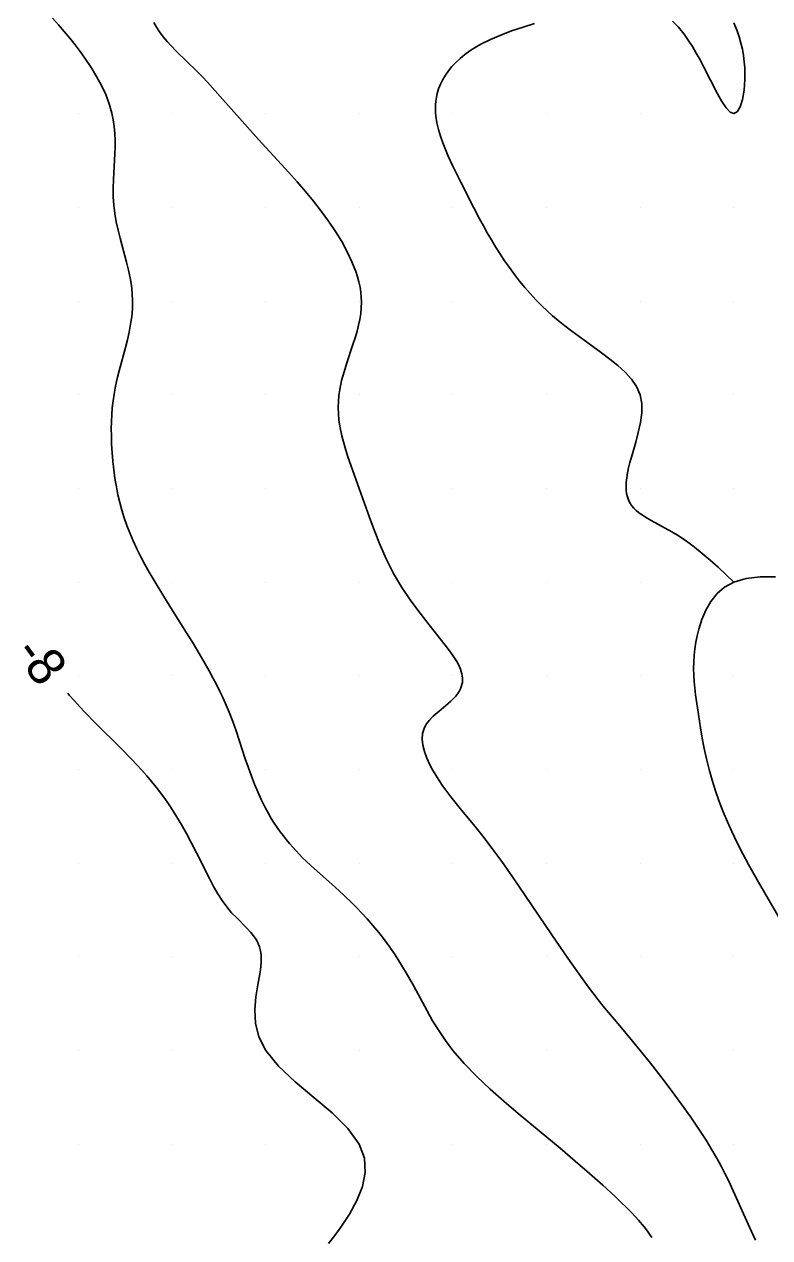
# Model space of a CAD drawing. Extents: x 2602990 to 2605851, y 618069 to 619180.
# Drawn here: x 2604562.1 to 2604601.9, y 618505 to 618569.8 of the extents above; entities that cross this region are included whole.
import ezdxf

# ---------------------------------------------------------------- set-up
doc = ezdxf.new("R2010")
doc.units = 0
for name, color, linetype in [('Default', 7, 'Continuous'), ('DTM Contours Minor', 7, 'Continuous'), ('DTM Contours Minor Text', 7, 'Continuous'), ('Exist DTM Scan Elevation Point', 7, 'Continuous')]:
    doc.layers.add(name, color=color, linetype=linetype)

# ---------------------------------------------------------------- blocks, each defined once
blk = doc.blocks.new('POINT_DISPLAY')
at = {"layer": 'Default'}
blk.add_line((0, 0), (0, 0), dxfattribs=at)

msp = doc.modelspace()

# ---------------------------------------------------------------- linework, layer by layer
at = {"layer": 'DTM Contours Minor'}
for points in [[(2604563.606, 618570.092), (2604563.93, 618569.737), (2604564.241, 618569.382), (2604564.537, 618569.026), (2604564.82, 618568.669), (2604565.09, 618568.311), (2604565.348, 618567.952), (2604565.67, 618567.471), (2604565.966, 618566.988), (2604566.23, 618566.502), (2604566.458, 618566.014), (2604566.646, 618565.524), (2604566.788, 618565.032), (2604566.862, 618564.672), (2604566.912, 618564.31), (2604566.942, 618563.948), (2604566.955, 618563.584), (2604566.955, 618563.219), (2604566.944, 618562.852), (2604566.868, 618561.48), (2604566.853, 618561.022), (2604566.856, 618560.564), (2604566.882, 618560.109), (2604566.936, 618559.667), (2604567.015, 618559.227), (2604567.112, 618558.789), (2604567.221, 618558.353), (2604567.566, 618557.069), (2604567.667, 618556.654), (2604567.755, 618556.239), (2604567.824, 618555.825), (2604567.872, 618555.411), (2604567.892, 618554.998), (2604567.882, 618554.584), (2604567.845, 618554.17), (2604567.784, 618553.757), (2604567.704, 618553.342), (2604567.61, 618552.928), (2604567.505, 618552.513), (2604567.175, 618551.279), (2604567.072, 618550.866), (2604566.98, 618550.451), (2604566.902, 618550.034), (2604566.848, 618549.669), (2604566.808, 618549.302), (2604566.78, 618548.933), (2604566.762, 618548.561), (2604566.755, 618548.187), (2604566.757, 618547.81), (2604566.77, 618547.359), (2604566.794, 618546.905), (2604566.832, 618546.448), (2604566.882, 618545.99), (2604566.946, 618545.533), (2604567.024, 618545.077), (2604567.109, 618544.66), (2604567.207, 618544.245), (2604567.319, 618543.833), (2604567.444, 618543.425), (2604567.583, 618543.021), (2604567.736, 618542.622), (2604567.918, 618542.194), (2604568.115, 618541.771), (2604568.326, 618541.352), (2604568.548, 618540.937), (2604568.78, 618540.525), (2604569.201, 618539.814), (2604569.762, 618538.905), (2604570.773, 618537.296), (2604571.085, 618536.79), (2604571.393, 618536.28), (2604571.694, 618535.768), (2604571.985, 618535.254), (2604572.183, 618534.892), (2604572.373, 618534.529), (2604572.556, 618534.165), (2604572.73, 618533.798), (2604572.896, 618533.428), (2604573.052, 618533.054), (2604573.242, 618532.561), (2604573.418, 618532.063), (2604573.749, 618531.066), (2604573.912, 618530.572), (2604574.077, 618530.086), (2604574.236, 618529.644), (2604574.403, 618529.214), (2604574.576, 618528.796), (2604574.758, 618528.394), (2604574.948, 618528.008), (2604575.147, 618527.64), (2604575.298, 618527.384), (2604575.453, 618527.139), (2604575.613, 618526.902), (2604575.777, 618526.673), (2604575.945, 618526.451), (2604576.117, 618526.236), (2604576.281, 618526.038), (2604576.449, 618525.844), (2604576.62, 618525.654), (2604576.795, 618525.468), (2604576.975, 618525.284), (2604577.16, 618525.103), (2604577.404, 618524.873), (2604577.913, 618524.418), (2604578.707, 618523.719), (2604579.172, 618523.292), (2604579.637, 618522.842), (2604579.868, 618522.608), (2604580.098, 618522.367), (2604580.416, 618522.021), (2604580.729, 618521.661), (2604581.038, 618521.289), (2604581.339, 618520.905), (2604581.631, 618520.508), (2604581.913, 618520.101), (2604582.116, 618519.788), (2604582.314, 618519.468), (2604582.508, 618519.142), (2604582.888, 618518.469), (2604583.622, 618517.11), (2604583.919, 618516.589), (2604584.242, 618516.062), (2604584.6, 618515.531), (2604585, 618515), (2604585.606, 618514.298), (2604586.279, 618513.605), (2604586.999, 618512.927), (2604587.742, 618512.269), (2604588.488, 618511.637), (2604590.724, 618509.788), (2604591.537, 618509.098), (2604592.293, 618508.439), (2604593.001, 618507.809), (2604593.662, 618507.204), (2604593.974, 618506.91), (2604594.271, 618506.621), (2604594.552, 618506.335), (2604594.919, 618505.938), (2604595.209, 618505.594), (2604595.387, 618505.362), (2604595.537, 618505.149), (2604595.628, 618505.009)], [(2604596.738, 618569.94), (2604597.05, 618569.615), (2604597.348, 618569.246), (2604597.574, 618568.928), (2604597.792, 618568.588), (2604598.002, 618568.232), (2604598.206, 618567.864), (2604598.405, 618567.489), (2604599.118, 618566.085), (2604599.361, 618565.649), (2604599.59, 618565.304), (2604599.803, 618565.078), (2604600, 618565), (2604600.186, 618565.099), (2604600.345, 618565.363), (2604600.472, 618565.76), (2604600.559, 618566.259), (2604600.602, 618566.828), (2604600.593, 618567.437), (2604600.565, 618567.77), (2604600.521, 618568.103), (2604600.461, 618568.437), (2604600.384, 618568.769), (2604600.291, 618569.099), (2604600.181, 618569.426), (2604600.101, 618569.637), (2604600.014, 618569.846)], [(2604569.02, 618569.872), (2604569.163, 618569.616), (2604569.332, 618569.362), (2604569.523, 618569.108), (2604569.734, 618568.855), (2604569.961, 618568.603), (2604570.217, 618568.337), (2604570.763, 618567.801), (2604571.333, 618567.249), (2604571.618, 618566.962), (2604571.894, 618566.674), (2604572.168, 618566.376), (2604572.719, 618565.758), (2604573.605, 618564.753), (2604574.62, 618563.628), (2604576.23, 618561.865), (2604576.679, 618561.362), (2604577.122, 618560.849), (2604577.552, 618560.329), (2604577.965, 618559.802), (2604578.36, 618559.259), (2604578.727, 618558.713), (2604579.059, 618558.168), (2604579.354, 618557.627), (2604579.607, 618557.095), (2604579.812, 618556.575), (2604579.904, 618556.295), (2604579.979, 618556.019), (2604580.039, 618555.747), (2604580.082, 618555.478), (2604580.109, 618555.211), (2604580.118, 618554.946), (2604580.109, 618554.636), (2604580.078, 618554.327), (2604580.029, 618554.018), (2604579.963, 618553.708), (2604579.883, 618553.396), (2604579.791, 618553.082), (2604579.645, 618552.625), (2604579.332, 618551.695), (2604579.186, 618551.224), (2604579.058, 618550.749), (2604578.96, 618550.272), (2604578.914, 618549.953), (2604578.887, 618549.632), (2604578.877, 618549.309), (2604578.886, 618548.983), (2604578.913, 618548.653), (2604578.96, 618548.319), (2604579.065, 618547.809), (2604579.207, 618547.286), (2604579.378, 618546.745), (2604579.572, 618546.186), (2604580, 618545), (2604580.526, 618543.506), (2604580.81, 618542.734), (2604581.118, 618541.961), (2604581.457, 618541.2), (2604581.834, 618540.461), (2604582.279, 618539.712), (2604582.757, 618539.004), (2604583.247, 618538.34), (2604583.73, 618537.722), (2604584.596, 618536.633), (2604584.875, 618536.26), (2604584.998, 618536.085), (2604585.108, 618535.916), (2604585.207, 618535.755), (2604585.292, 618535.599), (2604585.355, 618535.469), (2604585.407, 618535.343), (2604585.45, 618535.221), (2604585.482, 618535.102), (2604585.504, 618534.986), (2604585.515, 618534.873), (2604585.516, 618534.754), (2604585.506, 618534.637), (2604585.483, 618534.523), (2604585.45, 618534.412), (2604585.406, 618534.304), (2604585.351, 618534.197), (2604585.261, 618534.054), (2604585.153, 618533.915), (2604585.032, 618533.779), (2604584.898, 618533.646), (2604584.755, 618533.515), (2604584.604, 618533.387), (2604584.154, 618533.022), (2604583.939, 618532.834), (2604583.744, 618532.635), (2604583.581, 618532.422), (2604583.459, 618532.19), (2604583.384, 618531.914), (2604583.366, 618531.614), (2604583.399, 618531.293), (2604583.479, 618530.957), (2604583.603, 618530.608), (2604583.765, 618530.25), (2604583.915, 618529.969), (2604584.082, 618529.686), (2604584.267, 618529.401), (2604584.465, 618529.114), (2604584.676, 618528.826), (2604584.896, 618528.537), (2604585.391, 618527.919), (2604586.166, 618526.974), (2604586.665, 618526.347), (2604587.138, 618525.725), (2604587.608, 618525.084), (2604588.181, 618524.269), (2604588.858, 618523.278), (2604590.284, 618521.164), (2604591.136, 618519.929), (2604591.657, 618519.19), (2604592.195, 618518.45), (2604592.475, 618518.079), (2604592.765, 618517.706), (2604593.105, 618517.283), (2604593.826, 618516.413), (2604594.597, 618515.49), (2604595, 618515), (2604595.547, 618514.318), (2604596.102, 618513.609), (2604596.653, 618512.883), (2604597.19, 618512.155), (2604597.701, 618511.436), (2604598.176, 618510.741), (2604598.521, 618510.213), (2604598.836, 618509.703), (2604599.124, 618509.208), (2604599.335, 618508.82), (2604599.532, 618508.438), (2604599.717, 618508.062), (2604600.061, 618507.32), (2604600.848, 618505.565), (2604601.165, 618504.876)], [(2604600, 618540), (2604599.163, 618540.789), (2604598.744, 618541.169), (2604598.323, 618541.531), (2604597.9, 618541.87), (2604597.475, 618542.18), (2604597.079, 618542.44), (2604596.686, 618542.674), (2604595.596, 618543.277), (2604595.284, 618543.462), (2604595.104, 618543.58), (2604594.94, 618543.699), (2604594.792, 618543.821), (2604594.66, 618543.949), (2604594.547, 618544.083), (2604594.453, 618544.225), (2604594.376, 618544.38), (2604594.319, 618544.546), (2604594.28, 618544.723), (2604594.259, 618544.91), (2604594.254, 618545.11), (2604594.264, 618545.321), (2604594.291, 618545.564), (2604594.333, 618545.821), (2604594.388, 618546.091), (2604594.456, 618546.373), (2604594.533, 618546.667), (2604594.764, 618547.473), (2604594.905, 618547.988), (2604595.02, 618548.509), (2604595.088, 618549.025), (2604595.089, 618549.525), (2604595, 618550), (2604594.814, 618550.429), (2604594.542, 618550.828), (2604594.201, 618551.204), (2604593.807, 618551.559), (2604593.379, 618551.9), (2604592.934, 618552.231), (2604591.737, 618553.102), (2604591.353, 618553.387), (2604590.983, 618553.671), (2604590.63, 618553.953), (2604590.323, 618554.212), (2604590.03, 618554.472), (2604589.75, 618554.737), (2604589.429, 618555.06), (2604589.12, 618555.395), (2604588.835, 618555.725), (2604588.556, 618556.067), (2604588.285, 618556.419), (2604588.02, 618556.781), (2604587.763, 618557.151), (2604587.514, 618557.528), (2604587.282, 618557.895), (2604587.056, 618558.265), (2604586.838, 618558.637), (2604586.627, 618559.009), (2604586.423, 618559.381), (2604586.114, 618559.965), (2604585.434, 618561.31), (2604585.015, 618562.16), (2604584.752, 618562.73), (2604584.598, 618563.087), (2604584.457, 618563.446), (2604584.332, 618563.803), (2604584.226, 618564.158), (2604584.144, 618564.51), (2604584.089, 618564.857), (2604584.071, 618565.065), (2604584.065, 618565.27), (2604584.071, 618565.473), (2604584.088, 618565.674), (2604584.119, 618565.872), (2604584.162, 618566.067), (2604584.238, 618566.322), (2604584.336, 618566.571), (2604584.457, 618566.816), (2604584.599, 618567.054), (2604584.763, 618567.287), (2604584.948, 618567.513), (2604585.154, 618567.733), (2604585.381, 618567.945), (2604585.629, 618568.149), (2604585.898, 618568.345), (2604586.188, 618568.533), (2604586.499, 618568.711), (2604587.008, 618568.964), (2604587.557, 618569.197), (2604588.138, 618569.415), (2604588.745, 618569.619), (2604589.368, 618569.813)], [(2604602.241, 618540.285), (2604601.411, 618540.282), (2604600.657, 618540.194), (2604600, 618540), (2604599.514, 618539.732), (2604599.109, 618539.382), (2604598.776, 618538.967), (2604598.507, 618538.502), (2604598.294, 618538.005), (2604598.13, 618537.49), (2604598.042, 618537.137), (2604597.971, 618536.784), (2604597.918, 618536.431), (2604597.882, 618536.078), (2604597.862, 618535.727), (2604597.857, 618535.377), (2604597.867, 618535.031), (2604597.889, 618534.685), (2604597.922, 618534.338), (2604597.963, 618533.989), (2604598.061, 618533.281), (2604598.225, 618532.21), (2604598.319, 618531.663), (2604598.425, 618531.111), (2604598.545, 618530.556), (2604598.682, 618530.001), (2604598.845, 618529.425), (2604599.027, 618528.854), (2604599.225, 618528.292), (2604599.437, 618527.74), (2604599.661, 618527.202), (2604599.894, 618526.681), (2604600.186, 618526.074), (2604600.486, 618525.488), (2604600.794, 618524.917), (2604601.321, 618523.978), (2604602.405, 618522.105)], [(2604564.429, 618534.062), (2604564.506, 618533.971), (2604564.786, 618533.652), (2604565.067, 618533.343), (2604565.341, 618533.051), (2604565.892, 618532.489), (2604567.282, 618531.114), (2604567.839, 618530.544), (2604568.114, 618530.252), (2604568.386, 618529.954), (2604568.646, 618529.66), (2604568.902, 618529.358), (2604569.153, 618529.047), (2604569.4, 618528.728), (2604569.641, 618528.398), (2604569.877, 618528.057), (2604570.186, 618527.576), (2604570.484, 618527.08), (2604570.77, 618526.573), (2604571.045, 618526.061), (2604571.309, 618525.551), (2604572.002, 618524.171), (2604572.22, 618523.757), (2604572.442, 618523.365), (2604572.674, 618522.999), (2604572.919, 618522.661), (2604573.181, 618522.353), (2604573.451, 618522.07), (2604573.974, 618521.551), (2604574.207, 618521.299), (2604574.408, 618521.043), (2604574.487, 618520.919), (2604574.557, 618520.793), (2604574.617, 618520.661), (2604574.667, 618520.525), (2604574.706, 618520.382), (2604574.735, 618520.233), (2604574.753, 618520.065), (2604574.76, 618519.888), (2604574.755, 618519.702), (2604574.741, 618519.505), (2604574.718, 618519.298), (2604574.686, 618519.081), (2604574.583, 618518.495), (2604574.482, 618517.853), (2604574.427, 618517.17), (2604574.464, 618516.457), (2604574.64, 618515.729), (2604575, 618515), (2604575.688, 618514.156), (2604576.582, 618513.322), (2604577.571, 618512.495), (2604578.544, 618511.669), (2604579.391, 618510.839), (2604580, 618510), (2604580.273, 618509.244), (2604580.314, 618508.486), (2604580.166, 618507.731), (2604579.871, 618506.989), (2604579.472, 618506.266), (2604579.012, 618505.571), (2604578.69, 618505.124), (2604578.362, 618504.692)]]:
    msp.add_lwpolyline(points, dxfattribs=at)

# ---------------------------------------------------------------- block references
at = {"layer": 'Exist DTM Scan Elevation Point', "xscale": 1.3123333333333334, "yscale": 1.3123333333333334}
for p in [(2604565, 618565), (2604570, 618565), (2604575, 618565), (2604580, 618565), (2604585, 618565), (2604590, 618565), (2604595, 618565), (2604600, 618565), (2604565, 618560), (2604570, 618560), (2604575, 618560), (2604580, 618560), (2604585, 618560), (2604590, 618560), (2604595, 618560), (2604600, 618560), (2604565, 618555), (2604570, 618555), (2604575, 618555), (2604580, 618555), (2604585, 618555), (2604590, 618555), (2604595, 618555), (2604600, 618555), (2604565, 618550), (2604570, 618550), (2604575, 618550), (2604580, 618550), (2604585, 618550), (2604590, 618550), (2604595, 618550), (2604600, 618550), (2604565, 618545), (2604570, 618545), (2604575, 618545), (2604580, 618545), (2604585, 618545), (2604590, 618545), (2604595, 618545), (2604600, 618545), (2604565, 618540), (2604570, 618540), (2604575, 618540), (2604580, 618540), (2604585, 618540), (2604590, 618540), (2604595, 618540), (2604600, 618540), (2604565, 618535), (2604570, 618535), (2604575, 618535), (2604580, 618535), (2604585, 618535), (2604590, 618535), (2604595, 618535), (2604600, 618535), (2604565, 618530), (2604570, 618530), (2604575, 618530), (2604580, 618530), (2604585, 618530), (2604590, 618530), (2604595, 618530), (2604600, 618530), (2604565, 618525), (2604570, 618525), (2604575, 618525), (2604580, 618525), (2604585, 618525), (2604590, 618525), (2604595, 618525), (2604600, 618525), (2604565, 618520), (2604570, 618520), (2604575, 618520), (2604580, 618520), (2604585, 618520), (2604590, 618520), (2604595, 618520), (2604600, 618520), (2604565, 618515), (2604570, 618515), (2604575, 618515), (2604580, 618515), (2604585, 618515), (2604590, 618515), (2604595, 618515), (2604600, 618515), (2604565, 618510), (2604570, 618510), (2604575, 618510), (2604580, 618510), (2604585, 618510), (2604590, 618510), (2604595, 618510), (2604600, 618510)]:
    msp.add_blockref('POINT_DISPLAY', p, dxfattribs=at)

# ---------------------------------------------------------------- texts
at = {"layer": 'DTM Contours Minor Text'}
msp.add_text('-8', height=2, rotation=306.62125, dxfattribs=at).set_placement((2604561.504, 618536.213))

doc.saveas('drawing.dxf')
